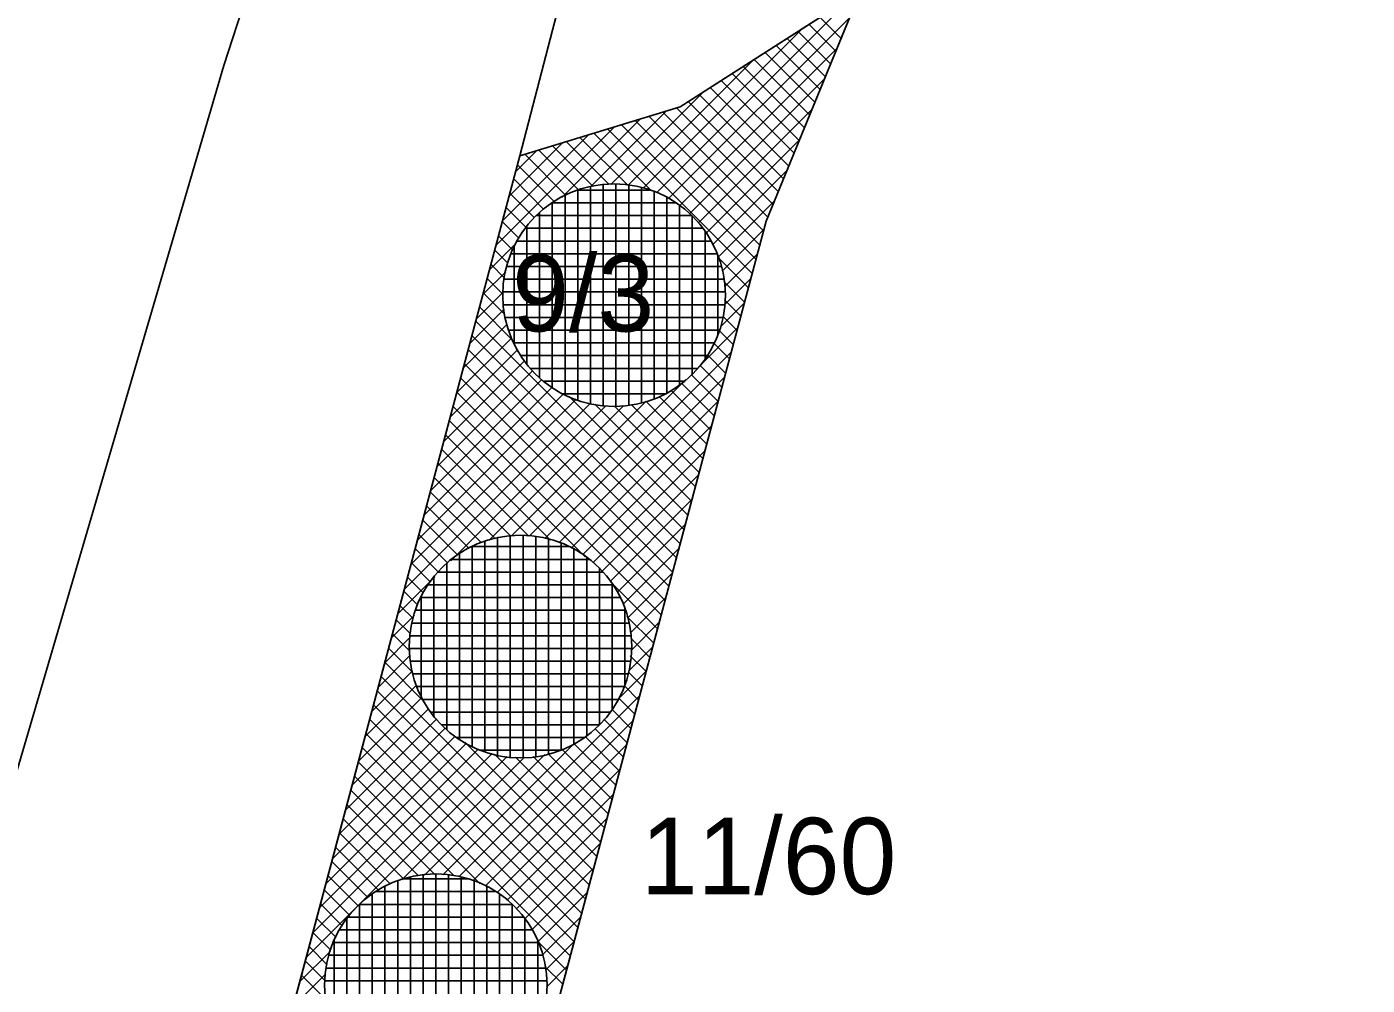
# Model space of a CAD drawing. Extents: x -566461 to -565198, y -1096301 to -1095707.
# Drawn here: x -565839.82 to -565818.76, y -1096039.12 to -1096024.06 of the extents above; entities that cross this region are included whole.
import ezdxf

# ---------------------------------------------------------------- set-up
doc = ezdxf.new("R2010")
doc.units = 0
for name, color, linetype in [('Vrstva 1', 7, 'Continuous'), ('Vrstva 40', 7, 'Continuous'), ('Vrstva 41', 7, 'Continuous'), ('Vrstva 42', 7, 'Continuous'), ('Vrstva 44', 7, 'Continuous')]:
    doc.layers.add(name, color=color, linetype=linetype)

msp = doc.modelspace()

# ---------------------------------------------------------------- linework, layer by layer
at = {"layer": 'Vrstva 1'}
for p, q in [((-565836.72, -1096024.67), (-565834.95, -1096019.18)), ((-565830.65, -1096020.64), (-565832.07, -1096026.09)), ((-565829.55, -1096025.32), (-565826.72, -1096023.51)), ((-565826.72, -1096023.51), (-565828.2, -1096027.12)), ((-565836.72, -1096024.67), (-565860.88, -1096106.94)), ((-565832.07, -1096026.09), (-565829.55, -1096025.32)), ((-565832.07, -1096026.09), (-565854, -1096108.33)), ((-565838.03, -1096063.98), (-565828.2, -1096027.12))]:
    msp.add_line(p, q, dxfattribs=at)
at = {"layer": 'Vrstva 41'}
for p, q in [((-565829.922, -1096026.672), (-565826.831, -1096023.581)), ((-565827.354, -1096023.915), (-565827.022, -1096024.247)), ((-565830.134, -1096026.601), (-565827.616, -1096024.083)), ((-565829.732, -1096026.764), (-565826.889, -1096023.921)), ((-565827.526, -1096024.026), (-565827.104, -1096024.447)), ((-565827.871, -1096024.246), (-565827.269, -1096024.849)), ((-565827.699, -1096024.136), (-565827.187, -1096024.648)), ((-565829.56, -1096026.875), (-565827.085, -1096024.401)), ((-565828.216, -1096024.467), (-565827.433, -1096025.25)), ((-565828.044, -1096024.357), (-565827.351, -1096025.049)), ((-565830.369, -1096026.553), (-565828.401, -1096024.585)), ((-565828.561, -1096024.688), (-565827.598, -1096025.651)), ((-565828.389, -1096024.577), (-565827.515, -1096025.45)), ((-565829.405, -1096027.004), (-565827.282, -1096024.88)), ((-565828.906, -1096024.908), (-565827.762, -1096026.052)), ((-565828.734, -1096024.798), (-565827.68, -1096025.852)), ((-565830.639, -1096026.54), (-565829.186, -1096025.087)), ((-565829.251, -1096025.129), (-565827.927, -1096026.453)), ((-565829.079, -1096025.019), (-565827.844, -1096026.253)), ((-565830.959, -1096026.578), (-565829.768, -1096025.387)), ((-565829.608, -1096025.338), (-565828.091, -1096026.855)), ((-565829.424, -1096025.239), (-565828.009, -1096026.654)), ((-565829.267, -1096027.148), (-565827.478, -1096025.359)), ((-565831.408, -1096026.744), (-565830.175, -1096025.511)), ((-565830.475, -1096025.603), (-565828.359, -1096027.718)), ((-565830.258, -1096025.536), (-565828.3, -1096027.494)), ((-565830.041, -1096025.47), (-565828.24, -1096027.271)), ((-565829.825, -1096025.404), (-565828.173, -1096027.055)), ((-565832.446, -1096027.498), (-565830.583, -1096025.636)), ((-565832.343, -1096027.113), (-565830.99, -1096025.76)), ((-565831.125, -1096025.801), (-565830.373, -1096026.553)), ((-565830.908, -1096025.735), (-565830, -1096026.643)), ((-565830.691, -1096025.669), (-565828.419, -1096027.941)), ((-565832.24, -1096026.727), (-565831.397, -1096025.884)), ((-565832.137, -1096026.341), (-565831.805, -1096026.009)), ((-565831.774, -1096026), (-565831.145, -1096026.629)), ((-565831.558, -1096025.933), (-565830.92, -1096026.571)), ((-565831.341, -1096025.867), (-565830.667, -1096026.542)), ((-565829.145, -1096027.309), (-565827.675, -1096025.839)), ((-565832.108, -1096026.232), (-565831.526, -1096026.813)), ((-565831.991, -1096026.066), (-565831.345, -1096026.712)), ((-565829.041, -1096027.488), (-565827.871, -1096026.318)), ((-565832.167, -1096026.455), (-565831.691, -1096026.932)), ((-565832.227, -1096026.679), (-565831.838, -1096027.067)), ((-565828.955, -1096027.685), (-565828.068, -1096026.798)), ((-565832.286, -1096026.902), (-565831.97, -1096027.219)), ((-565832.346, -1096027.125), (-565832.085, -1096027.387)), ((-565828.89, -1096027.903), (-565828.234, -1096027.246)), ((-565832.548, -1096027.884), (-565832.126, -1096027.462)), ((-565832.406, -1096027.348), (-565832.182, -1096027.572)), ((-565832.465, -1096027.572), (-565832.257, -1096027.78)), ((-565828.953, -1096027.69), (-565828.479, -1096028.164)), ((-565828.854, -1096028.15), (-565828.337, -1096027.632)), ((-565832.651, -1096028.27), (-565832.292, -1096027.911)), ((-565832.525, -1096027.795), (-565832.309, -1096028.011)), ((-565832.584, -1096028.018), (-565832.332, -1096028.271)), ((-565828.865, -1096028.443), (-565828.439, -1096028.018)), ((-565828.863, -1096028.063), (-565828.538, -1096028.388)), ((-565832.754, -1096028.655), (-565832.33, -1096028.231)), ((-565832.644, -1096028.242), (-565832.304, -1096028.582)), ((-565832.857, -1096029.041), (-565832.317, -1096028.501)), ((-565832.703, -1096028.465), (-565832.184, -1096028.985)), ((-565828.924, -1096028.785), (-565828.542, -1096028.403)), ((-565828.856, -1096028.353), (-565828.598, -1096028.611)), ((-565832.96, -1096029.427), (-565832.269, -1096028.736)), ((-565832.763, -1096028.688), (-565829.491, -1096031.96)), ((-565828.883, -1096028.609), (-565828.657, -1096028.834)), ((-565833.063, -1096029.813), (-565832.198, -1096028.948)), ((-565832.822, -1096028.912), (-565829.55, -1096032.184)), ((-565829.265, -1096029.409), (-565828.645, -1096028.789)), ((-565828.939, -1096028.835), (-565828.717, -1096029.057)), ((-565833.165, -1096030.198), (-565832.106, -1096029.138)), ((-565832.882, -1096029.135), (-565829.61, -1096032.407)), ((-565831.677, -1096032.104), (-565828.748, -1096029.175)), ((-565829.022, -1096029.035), (-565828.776, -1096029.281)), ((-565833.268, -1096030.584), (-565831.995, -1096029.31)), ((-565832.941, -1096029.358), (-565829.67, -1096032.63)), ((-565829.242, -1096029.381), (-565828.895, -1096029.727)), ((-565829.123, -1096029.216), (-565828.836, -1096029.504)), ((-565833.474, -1096031.355), (-565831.722, -1096029.603)), ((-565833.371, -1096030.97), (-565831.866, -1096029.465)), ((-565833.001, -1096029.581), (-565829.729, -1096032.853)), ((-565831.923, -1096032.067), (-565829.461, -1096029.605)), ((-565831.459, -1096032.169), (-565828.851, -1096029.561)), ((-565829.377, -1096029.528), (-565828.955, -1096029.951)), ((-565833.577, -1096031.741), (-565831.561, -1096029.725)), ((-565833.061, -1096029.805), (-565829.789, -1096033.077)), ((-565829.697, -1096029.775), (-565829.074, -1096030.397)), ((-565829.529, -1096029.66), (-565829.014, -1096030.174)), ((-565833.885, -1096032.898), (-565830.967, -1096029.98)), ((-565833.783, -1096032.512), (-565831.185, -1096029.915)), ((-565833.68, -1096032.127), (-565831.382, -1096029.829)), ((-565833.156, -1096032.452), (-565830.72, -1096030.016)), ((-565832.555, -1096032.134), (-565830.436, -1096030.014)), ((-565832.206, -1096032.067), (-565830.085, -1096029.946)), ((-565831.295, -1096029.874), (-565829.431, -1096031.737)), ((-565831.263, -1096032.256), (-565828.954, -1096029.946)), ((-565830.892, -1096029.994), (-565829.372, -1096031.514)), ((-565830.581, -1096030.022), (-565829.312, -1096031.29)), ((-565830.321, -1096029.999), (-565829.253, -1096031.067)), ((-565830.09, -1096029.947), (-565829.193, -1096030.844)), ((-565829.882, -1096029.872), (-565829.134, -1096030.62)), ((-565833.12, -1096030.028), (-565829.848, -1096033.3)), ((-565833.18, -1096030.251), (-565831.043, -1096032.388)), ((-565831.085, -1096032.361), (-565829.057, -1096030.332)), ((-565833.239, -1096030.475), (-565831.586, -1096032.128)), ((-565833.299, -1096030.698), (-565831.93, -1096032.066)), ((-565830.925, -1096032.483), (-565829.16, -1096030.718)), ((-565833.358, -1096030.921), (-565832.212, -1096032.068)), ((-565833.418, -1096031.145), (-565832.455, -1096032.107)), ((-565830.781, -1096032.622), (-565829.262, -1096031.103)), ((-565833.477, -1096031.368), (-565832.672, -1096032.173)), ((-565830.652, -1096032.776), (-565829.365, -1096031.489)), ((-565833.537, -1096031.591), (-565832.867, -1096032.261)), ((-565833.596, -1096031.814), (-565833.044, -1096032.367)), ((-565830.543, -1096032.95), (-565829.468, -1096031.875)), ((-565833.656, -1096032.038), (-565833.203, -1096032.49)), ((-565833.716, -1096032.261), (-565833.347, -1096032.63)), ((-565830.451, -1096033.141), (-565829.571, -1096032.261)), ((-565833.775, -1096032.484), (-565833.474, -1096032.786)), ((-565833.988, -1096033.284), (-565833.408, -1096032.704)), ((-565833.835, -1096032.708), (-565833.582, -1096032.96)), ((-565830.381, -1096033.353), (-565829.674, -1096032.646)), ((-565833.894, -1096032.931), (-565833.673, -1096033.152)), ((-565830.648, -1096032.783), (-565829.908, -1096033.523)), ((-565833.954, -1096033.154), (-565833.743, -1096033.365)), ((-565830.334, -1096033.589), (-565829.777, -1096033.032)), ((-565834.091, -1096033.669), (-565833.726, -1096033.305)), ((-565834.013, -1096033.378), (-565833.788, -1096033.602)), ((-565830.388, -1096033.326), (-565829.967, -1096033.747)), ((-565834.073, -1096033.601), (-565833.796, -1096033.877)), ((-565830.327, -1096033.865), (-565829.88, -1096033.418)), ((-565834.194, -1096034.055), (-565833.793, -1096033.654)), ((-565830.364, -1096034.185), (-565829.982, -1096033.803)), ((-565830.326, -1096033.67), (-565830.027, -1096033.97)), ((-565834.297, -1096034.441), (-565833.793, -1096033.937)), ((-565834.132, -1096033.824), (-565833.75, -1096034.206)), ((-565830.335, -1096033.944), (-565830.086, -1096034.193)), ((-565834.4, -1096034.827), (-565833.756, -1096034.183)), ((-565834.192, -1096034.047), (-565833.563, -1096034.677)), ((-565830.539, -1096034.643), (-565830.085, -1096034.189)), ((-565830.367, -1096034.195), (-565830.146, -1096034.416)), ((-565834.503, -1096035.212), (-565833.691, -1096034.401)), ((-565834.251, -1096034.271), (-565830.98, -1096037.542)), ((-565830.433, -1096034.412), (-565830.206, -1096034.64)), ((-565834.605, -1096035.598), (-565833.604, -1096034.597)), ((-565834.311, -1096034.494), (-565831.039, -1096037.766)), ((-565833.031, -1096037.418), (-565830.188, -1096034.575)), ((-565830.521, -1096034.607), (-565830.265, -1096034.863)), ((-565834.708, -1096035.984), (-565833.499, -1096034.775)), ((-565834.371, -1096034.717), (-565831.099, -1096037.989)), ((-565830.627, -1096034.784), (-565830.325, -1096035.086)), ((-565834.914, -1096036.755), (-565833.238, -1096035.079)), ((-565834.811, -1096036.369), (-565833.377, -1096034.935)), ((-565834.43, -1096034.941), (-565831.158, -1096038.212)), ((-565832.811, -1096037.481), (-565830.291, -1096034.961)), ((-565830.75, -1096034.943), (-565830.384, -1096035.31)), ((-565835.017, -1096037.141), (-565833.084, -1096035.208)), ((-565834.49, -1096035.164), (-565831.218, -1096038.436)), ((-565831.046, -1096035.214), (-565830.503, -1096035.756)), ((-565830.89, -1096035.087), (-565830.444, -1096035.533)), ((-565835.325, -1096038.298), (-565832.507, -1096035.479)), ((-565835.222, -1096037.912), (-565832.719, -1096035.409)), ((-565835.12, -1096037.526), (-565832.91, -1096035.317)), ((-565834.549, -1096035.387), (-565831.277, -1096038.659)), ((-565833.568, -1096037.389), (-565831.675, -1096035.496)), ((-565833.282, -1096037.385), (-565831.217, -1096035.321)), ((-565832.937, -1096035.303), (-565830.92, -1096037.319)), ((-565832.613, -1096037.565), (-565830.394, -1096035.346)), ((-565832.466, -1096035.49), (-565830.861, -1096037.096)), ((-565831.625, -1096035.483), (-565830.682, -1096036.426)), ((-565831.412, -1096035.413), (-565830.622, -1096036.203)), ((-565831.22, -1096035.322), (-565830.563, -1096035.979)), ((-565835.428, -1096038.683), (-565832.271, -1096035.526)), ((-565834.609, -1096035.61), (-565832.694, -1096037.526)), ((-565833.926, -1096037.465), (-565831.999, -1096035.537)), ((-565832.137, -1096035.536), (-565830.801, -1096036.873)), ((-565831.862, -1096035.528), (-565830.741, -1096036.649)), ((-565834.668, -1096035.834), (-565833.095, -1096037.407)), ((-565832.434, -1096037.669), (-565830.497, -1096035.732)), ((-565834.728, -1096036.057), (-565833.404, -1096037.381)), ((-565832.272, -1096037.79), (-565830.6, -1096036.118)), ((-565834.787, -1096036.28), (-565833.664, -1096037.404)), ((-565834.847, -1096036.504), (-565833.895, -1096037.456)), ((-565832.126, -1096037.927), (-565830.703, -1096036.503)), ((-565834.906, -1096036.727), (-565834.102, -1096037.532)), ((-565834.966, -1096036.95), (-565834.286, -1096037.63)), ((-565831.996, -1096038.08), (-565830.805, -1096036.889)), ((-565835.026, -1096037.174), (-565834.454, -1096037.745)), ((-565835.085, -1096037.397), (-565834.604, -1096037.877)), ((-565831.883, -1096038.25), (-565830.908, -1096037.275)), ((-565835.145, -1096037.62), (-565834.74, -1096038.025)), ((-565831.79, -1096038.439), (-565831.011, -1096037.661)), ((-565835.204, -1096037.843), (-565834.858, -1096038.19)), ((-565835.264, -1096038.067), (-565834.959, -1096038.371)), ((-565831.717, -1096038.649), (-565831.114, -1096038.046)), ((-565835.323, -1096038.29), (-565835.041, -1096038.572)), ((-565831.796, -1096038.424), (-565831.337, -1096038.882)), ((-565831.668, -1096038.883), (-565831.217, -1096038.432)), ((-565835.531, -1096039.069), (-565835.045, -1096038.584)), ((-565835.383, -1096038.513), (-565835.098, -1096038.798)), ((-565835.442, -1096038.737), (-565835.127, -1096039.052)), ((-565831.677, -1096038.825), (-565831.397, -1096039.106)), ((-565831.653, -1096039.151), (-565831.32, -1096038.818)), ((-565835.634, -1096039.455), (-565835.121, -1096038.942)), ((-565835.502, -1096038.96), (-565835.114, -1096039.348))]:
    msp.add_line(p, q, dxfattribs=at)
at = {"layer": 'Vrstva 42'}
msp.add_lwpolyline([(-565828.2, -1096027.12), (-565826.72, -1096023.51), (-565829.55, -1096025.32), (-565832.07, -1096026.09), (-565854, -1096108.33), (-565697.28, -1096140.23), (-565696.05, -1096136.4), (-565849.04, -1096105.26)], close=True, dxfattribs=at)
at = {"layer": 'Vrstva 44'}
for p, q in [((-565830.013, -1096026.63), (-565831.168, -1096026.63)), ((-565831.16, -1096029.932), (-565831.16, -1096026.627)), ((-565830.96, -1096029.99), (-565830.96, -1096026.571)), ((-565830.76, -1096030.02), (-565830.76, -1096026.539)), ((-565830.56, -1096030.028), (-565830.56, -1096026.531)), ((-565830.36, -1096030.013), (-565830.36, -1096026.547)), ((-565830.16, -1096029.976), (-565830.16, -1096026.586)), ((-565829.96, -1096029.912), (-565829.96, -1096026.649)), ((-565829.611, -1096026.83), (-565831.567, -1096026.83)), ((-565831.56, -1096029.735), (-565831.56, -1096026.825)), ((-565831.36, -1096029.85), (-565831.36, -1096026.709)), ((-565829.76, -1096029.818), (-565829.76, -1096026.74)), ((-565829.56, -1096029.694), (-565829.56, -1096026.868)), ((-565829.366, -1096027.03), (-565831.813, -1096027.03)), ((-565831.76, -1096029.579), (-565831.76, -1096026.98)), ((-565829.36, -1096029.522), (-565829.36, -1096027.035)), ((-565829.192, -1096027.23), (-565831.989, -1096027.23)), ((-565831.96, -1096029.366), (-565831.96, -1096027.194)), ((-565829.16, -1096029.286), (-565829.16, -1096027.273)), ((-565829.061, -1096027.43), (-565832.118, -1096027.43)), ((-565828.967, -1096027.63), (-565832.213, -1096027.63)), ((-565832.16, -1096029.049), (-565832.16, -1096027.51)), ((-565828.96, -1096028.914), (-565828.96, -1096027.648)), ((-565828.901, -1096027.83), (-565832.28, -1096027.83)), ((-565828.859, -1096028.03), (-565832.321, -1096028.03)), ((-565828.841, -1096028.23), (-565832.338, -1096028.23)), ((-565828.848, -1096028.43), (-565832.332, -1096028.43)), ((-565828.877, -1096028.63), (-565832.303, -1096028.63)), ((-565828.931, -1096028.83), (-565832.251, -1096028.83)), ((-565829.01, -1096029.03), (-565832.17, -1096029.03)), ((-565829.122, -1096029.23), (-565832.057, -1096029.23)), ((-565829.273, -1096029.43), (-565831.908, -1096029.43)), ((-565829.48, -1096029.63), (-565831.702, -1096029.63)), ((-565829.781, -1096029.83), (-565831.402, -1096029.83)), ((-565832.42, -1096035.512), (-565832.42, -1096032.089)), ((-565832.22, -1096035.541), (-565832.22, -1096032.058)), ((-565832.02, -1096035.548), (-565832.02, -1096032.051)), ((-565831.82, -1096035.532), (-565831.82, -1096032.068)), ((-565831.62, -1096035.493), (-565831.62, -1096032.108)), ((-565833.02, -1096035.263), (-565833.02, -1096032.338)), ((-565831.291, -1096032.23), (-565832.832, -1096032.23)), ((-565832.82, -1096035.375), (-565832.82, -1096032.225)), ((-565832.62, -1096035.456), (-565832.62, -1096032.144)), ((-565831.42, -1096035.427), (-565831.42, -1096032.173)), ((-565831.22, -1096035.333), (-565831.22, -1096032.266)), ((-565833.22, -1096035.108), (-565833.22, -1096032.492)), ((-565830.973, -1096032.43), (-565833.147, -1096032.43)), ((-565831.02, -1096035.207), (-565831.02, -1096032.395)), ((-565833.42, -1096034.899), (-565833.42, -1096032.702)), ((-565830.761, -1096032.63), (-565833.361, -1096032.63)), ((-565830.82, -1096035.032), (-565830.82, -1096032.566)), ((-565830.605, -1096032.83), (-565833.514, -1096032.83)), ((-565830.62, -1096034.791), (-565830.62, -1096032.806)), ((-565830.491, -1096033.03), (-565833.63, -1096033.03)), ((-565833.62, -1096034.589), (-565833.62, -1096033.011)), ((-565830.407, -1096033.23), (-565833.714, -1096033.23)), ((-565830.42, -1096034.411), (-565830.42, -1096033.195)), ((-565830.35, -1096033.43), (-565833.769, -1096033.43)), ((-565830.32, -1096033.63), (-565833.8, -1096033.63)), ((-565830.312, -1096033.83), (-565833.808, -1096033.83)), ((-565830.327, -1096034.03), (-565833.794, -1096034.03)), ((-565830.365, -1096034.23), (-565833.755, -1096034.23)), ((-565830.428, -1096034.43), (-565833.691, -1096034.43)), ((-565830.522, -1096034.63), (-565833.599, -1096034.63)), ((-565830.646, -1096034.83), (-565833.473, -1096034.83)), ((-565830.818, -1096035.03), (-565833.303, -1096035.03)), ((-565831.054, -1096035.23), (-565833.065, -1096035.23)), ((-565831.426, -1096035.43), (-565832.695, -1096035.43)), ((-565833.59, -1096040.858), (-565833.59, -1096037.383)), ((-565833.39, -1096040.868), (-565833.39, -1096037.371)), ((-565833.19, -1096040.857), (-565833.19, -1096037.382)), ((-565834.19, -1096040.676), (-565834.19, -1096037.564)), ((-565833.99, -1096040.762), (-565833.99, -1096037.477)), ((-565832.868, -1096037.45), (-565833.908, -1096037.45)), ((-565833.79, -1096040.823), (-565833.79, -1096037.418)), ((-565832.99, -1096040.822), (-565832.99, -1096037.418)), ((-565832.79, -1096040.764), (-565832.79, -1096037.478)), ((-565832.59, -1096040.675), (-565832.59, -1096037.565)), ((-565834.39, -1096040.554), (-565834.39, -1096037.686)), ((-565832.442, -1096037.65), (-565834.338, -1096037.65)), ((-565832.39, -1096040.554), (-565832.39, -1096037.686)), ((-565832.188, -1096037.85), (-565834.593, -1096037.85)), ((-565834.59, -1096040.393), (-565834.59, -1096037.847)), ((-565832.19, -1096040.392), (-565832.19, -1096037.848)), ((-565834.79, -1096040.167), (-565834.79, -1096038.072)), ((-565832.008, -1096038.05), (-565834.773, -1096038.05)), ((-565831.99, -1096040.17), (-565831.99, -1096038.073)), ((-565831.775, -1096038.45), (-565835.005, -1096038.45)), ((-565834.99, -1096039.828), (-565834.99, -1096038.415)), ((-565831.873, -1096038.25), (-565834.907, -1096038.25)), ((-565831.79, -1096039.824), (-565831.79, -1096038.412)), ((-565831.706, -1096038.65), (-565835.074, -1096038.65)), ((-565831.663, -1096038.85), (-565835.119, -1096038.85)), ((-565831.642, -1096039.05), (-565835.138, -1096039.05))]:
    msp.add_line(p, q, dxfattribs=at)
for centre in [(-565830.59, -1096028.28), (-565832.06, -1096033.8), (-565833.39, -1096039.12)]:
    msp.add_circle(centre, 1.75, dxfattribs=at)

# ---------------------------------------------------------------- texts
at = {"layer": 'Vrstva 40'}
for s, p in [('9/3', (-565832.19, -1096028.85)), ('11/60', (-565830.17, -1096037.69))]:
    msp.add_text(s, height=1.2, dxfattribs=at).set_placement(p)

doc.saveas('drawing.dxf')
